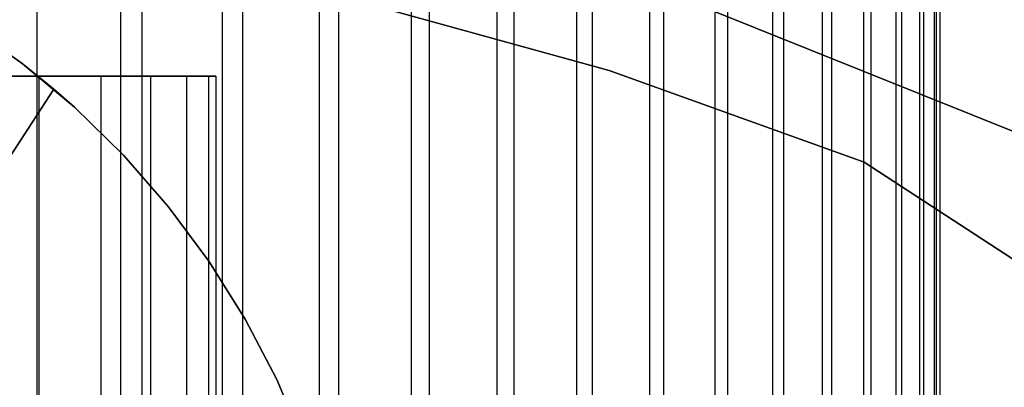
# Model space of a CAD drawing. Extents: x -172 to 172, y -29 to 28.
# Tile 521 of 656: x 3.65 to 10.45, y 20.35 to 22.89. Entities that reach past the tile are written whole.
import ezdxf

# ---------------------------------------------------------------- set-up
doc = ezdxf.new("R2010")
doc.units = 0
doc.header["$LTSCALE"] = 25.4
doc.layers.get('0').update_dxf_attribs({"linetype": 'CONTINUOUS'})

# ---------------------------------------------------------------- blocks, each defined once
blk = doc.blocks.new('RYFLO_AURA_STL')
at = {"color": 0}
for p, q in [((3.7645, 27.7997, -1252.5145), (3.7645, 20.2997, -1252.5145)), ((3.7645, 27.7997, -1252.5145), (3.7645, 20.2997, -1252.5145)), ((4.342, 27.7997, -1234.2419), (4.342, 20.2997, -1234.2419)), ((4.342, 27.7997, -1234.2419), (4.342, 20.2997, -1234.2419)), ((4.4886, 27.7997, -1252.1862), (4.4886, 20.2997, -1252.1862)), ((4.4886, 27.7997, -1252.1862), (4.4886, 20.2997, -1252.1862)), ((5.044, 27.7997, -1234.6154), (5.044, 20.2997, -1234.6154)), ((5.044, 27.7997, -1234.6154), (5.044, 20.2997, -1234.6154)), ((5.1844, 27.7997, -1251.8013), (5.1844, 20.2997, -1251.8013)), ((5.1844, 27.7997, -1251.8013), (5.1844, 20.2997, -1251.8013)), ((5.714, 27.7997, -1235.0435), (5.714, 20.2997, -1235.0435)), ((5.714, 27.7997, -1235.0435), (5.714, 20.2997, -1235.0435)), ((5.8474, 27.7997, -1251.3623), (5.8474, 20.2997, -1251.3623)), ((5.8474, 27.7997, -1251.3623), (5.8474, 20.2997, -1251.3623)), ((6.348, 27.7997, -1235.5233), (6.348, 20.2997, -1235.5233)), ((6.348, 27.7997, -1235.5233), (6.348, 20.2997, -1235.5233)), ((6.4734, 27.7997, -1250.8721), (6.4734, 20.2997, -1250.8721)), ((6.4734, 27.7997, -1250.8721), (6.4734, 20.2997, -1250.8721)), ((6.9418, 27.7997, -1236.0521), (6.9418, 20.2997, -1236.0521)), ((6.9418, 27.7997, -1236.0521), (6.9418, 20.2997, -1236.0521)), ((7.0585, 27.7997, -1250.3337), (7.0585, 20.2997, -1250.3337)), ((7.0585, 27.7997, -1250.3337), (7.0585, 20.2997, -1250.3337)), ((7.4918, 27.7997, -1236.6265), (7.4918, 20.2997, -1236.6265)), ((7.4918, 27.7997, -1236.6265), (7.4918, 20.2997, -1236.6265)), ((7.599, 27.7997, -1249.7505), (7.599, 20.2997, -1249.7505)), ((7.599, 27.7997, -1249.7505), (7.599, 20.2997, -1249.7505)), ((7.9943, 27.7997, -1237.2426), (7.9943, 20.2997, -1237.2426)), ((7.9943, 27.7997, -1237.2426), (7.9943, 20.2997, -1237.2426)), ((8.0915, 27.7997, -1249.1262), (8.0915, 20.2997, -1249.1262)), ((8.0915, 27.7997, -1249.1262), (8.0915, 20.2997, -1249.1262)), ((8.4464, 27.7997, -1237.8967), (8.4464, 20.2997, -1237.8967)), ((8.4464, 27.7997, -1237.8967), (8.4464, 20.2997, -1237.8967)), ((8.5327, 27.7997, -1248.4647), (8.5327, 20.2997, -1248.4647)), ((8.5327, 27.7997, -1248.4647), (8.5327, 20.2997, -1248.4647)), ((8.845, 27.7997, -1238.5847), (8.845, 20.2997, -1238.5847)), ((8.845, 27.7997, -1238.5847), (8.845, 20.2997, -1238.5847)), ((8.9201, 27.7997, -1247.7704), (8.9201, 20.2997, -1247.7704)), ((8.9201, 27.7997, -1247.7704), (8.9201, 20.2997, -1247.7704)), ((9.1877, 27.7997, -1239.3022), (9.1877, 20.2997, -1239.3022)), ((9.1877, 27.7997, -1239.3022), (9.1877, 20.2997, -1239.3022)), ((9.251, 27.7997, -1247.0474), (9.251, 20.2997, -1247.0474)), ((9.251, 27.7997, -1247.0474), (9.251, 20.2997, -1247.0474)), ((9.4723, 27.7997, -1240.0447), (9.4723, 20.2997, -1240.0447)), ((9.4723, 27.7997, -1240.0447), (9.4723, 20.2997, -1240.0447)), ((9.5234, 27.7997, -1246.3004), (9.5234, 20.2997, -1246.3004)), ((9.5234, 27.7997, -1246.3004), (9.5234, 20.2997, -1246.3004)), ((9.6971, 27.7997, -1240.8074), (9.6971, 20.2997, -1240.8074)), ((9.6971, 27.7997, -1240.8074), (9.6971, 20.2997, -1240.8074)), ((9.7357, 27.7997, -1245.5341), (9.7357, 20.2997, -1245.5341)), ((9.7357, 27.7997, -1245.5341), (9.7357, 20.2997, -1245.5341)), ((9.8605, 27.7997, -1241.5854), (9.8605, 20.2997, -1241.5854)), ((9.8605, 27.7997, -1241.5854), (9.8605, 20.2997, -1241.5854)), ((9.8864, 27.7997, -1244.7534), (9.8864, 20.2997, -1244.7534)), ((9.8864, 27.7997, -1244.7534), (9.8864, 20.2997, -1244.7534)), ((9.9616, 27.7997, -1242.3741), (9.9616, 20.2997, -1242.3741)), ((9.9616, 27.7997, -1242.3741), (9.9616, 20.2997, -1242.3741)), ((9.9745, 27.7997, -1243.9631), (9.9745, 20.2997, -1243.9631)), ((9.9745, 27.7997, -1243.9631), (9.9745, 20.2997, -1243.9631)), ((9.9997, 27.7997, -1243.1685), (9.9997, 20.2997, -1243.1685)), ((9.9997, 27.7997, -1243.1685), (9.9997, 20.2997, -1243.1685)), ((5.9148, 23.0384, -119), (7.7171, 22.5381, -119)), ((7.7171, 22.5381, -120), (5.9148, 23.0384, -120)), ((7.7171, 22.5381, -120), (5.9148, 23.0384, -120)), ((5.9148, 23.0384, -119), (7.7171, 22.5381, -119)), ((8.3507, 22.9832, 0), (11.1061, 21.8784, 0)), ((11.1061, 21.8784, -140), (8.3507, 22.9832, -140)), ((11.1061, 21.8784, -140), (8.3507, 22.9832, -140)), ((8.3507, 22.9832, 0), (11.1061, 21.8784, 0)), ((3.2791, 22.8597, -120.1403), (3.6632, 22.5869, -120.1403)), ((3.6632, 22.5869, -121.1403), (3.2791, 22.8597, -121.1403)), ((3.2791, 22.8597, -120.1403), (3.6632, 22.5869, -120.1403)), ((3.6632, 22.5869, -121.1403), (3.2791, 22.8597, -121.1403)), ((3.6632, 22.5869, -120.1403), (3.6632, 22.5869, -121.1403)), ((3.6632, 22.5869, -120.1403), (3.6632, 22.5869, -121.1403)), ((3.6632, 22.5869, -120.1403), (3.8814, 22.4104, -121.1403)), ((3.8814, 22.4104, -121.1403), (3.6632, 22.5869, -121.1403)), ((3.6632, 22.5869, -120.1403), (3.8814, 22.4104, -121.1403)), ((3.6632, 22.5869, -120.1403), (4.0247, 22.2849, -120.1403)), ((3.6632, 22.5869, -120.1403), (4.0247, 22.2849, -120.1403)), ((3.8814, 22.4104, -121.1403), (3.6632, 22.5869, -121.1403)), ((7.7171, 22.5381, -119), (7.7171, 22.5381, -120)), ((7.7171, 22.5381, -119), (9.478, 21.907, -119)), ((9.478, 21.907, -120), (7.7171, 22.5381, -120)), ((7.7171, 22.5381, -119), (7.7171, 22.5381, -120)), ((9.478, 21.907, -120), (7.7171, 22.5381, -120)), ((7.7171, 22.5381, -119), (9.478, 21.907, -119)), ((3.7787, 22.5, -1246.5244), (3.2743, 22.5, -1247.0289)), ((3.2743, 22.5, -1239.4713), (3.7787, 22.5, -1239.9758)), ((3.7787, 22.5, -1246.5244), (3.2743, 22.5, -1247.0289)), ((3.2743, 22.5, -1239.4713), (3.7787, 22.5, -1239.9758)), ((4.2063, 22.5, -1245.9534), (3.7787, 22.5, -1246.5244)), ((3.7787, 22.5, -1239.9758), (4.2063, 22.5, -1240.5469)), ((3.7787, 22.5, -1246.5244), (3.7787, -22.5, -1246.5244)), ((4.2063, 22.5, -1245.9534), (3.7787, 22.5, -1246.5244)), ((3.7787, 22.5, -1246.5244), (3.7787, -22.5, -1246.5244)), ((3.7787, 22.5, -1239.9758), (4.2063, 22.5, -1240.5469)), ((3.7787, 22.5, -1239.9758), (3.7787, -22.5, -1239.9758)), ((3.7787, 22.5, -1239.9758), (3.7787, -22.5, -1239.9758)), ((4.5482, 22.5, -1245.3271), (4.2063, 22.5, -1245.9534)), ((4.2063, 22.5, -1240.5469), (4.5482, 22.5, -1241.1731)), ((4.2063, 22.5, -1245.9534), (4.2063, -22.5, -1245.9534)), ((4.5482, 22.5, -1245.3271), (4.2063, 22.5, -1245.9534)), ((4.2063, 22.5, -1245.9534), (4.2063, -22.5, -1245.9534)), ((4.2063, 22.5, -1240.5469), (4.5482, 22.5, -1241.1731)), ((4.2063, 22.5, -1240.5469), (4.2063, -22.5, -1240.5469)), ((4.2063, 22.5, -1240.5469), (4.2063, -22.5, -1240.5469)), ((4.7975, 22.5, -1244.6588), (4.5482, 22.5, -1245.3271)), ((4.5482, 22.5, -1241.1731), (4.7975, 22.5, -1241.8414)), ((4.5482, 22.5, -1245.3271), (4.5482, -22.5, -1245.3271)), ((4.7975, 22.5, -1244.6588), (4.5482, 22.5, -1245.3271)), ((4.5482, 22.5, -1245.3271), (4.5482, -22.5, -1245.3271)), ((4.5482, 22.5, -1241.1731), (4.7975, 22.5, -1241.8414)), ((4.5482, 22.5, -1241.1731), (4.5482, -22.5, -1241.1731)), ((4.5482, 22.5, -1241.1731), (4.5482, -22.5, -1241.1731)), ((4.9491, 22.5, -1243.9617), (4.7975, 22.5, -1244.6588)), ((4.7975, 22.5, -1241.8414), (4.9491, 22.5, -1242.5386)), ((4.7975, 22.5, -1244.6588), (4.7975, -22.5, -1244.6588)), ((4.9491, 22.5, -1243.9617), (4.7975, 22.5, -1244.6588)), ((4.7975, 22.5, -1244.6588), (4.7975, -22.5, -1244.6588)), ((4.7975, 22.5, -1241.8414), (4.9491, 22.5, -1242.5386)), ((4.7975, 22.5, -1241.8414), (4.7975, -22.5, -1241.8414)), ((4.7975, 22.5, -1241.8414), (4.7975, -22.5, -1241.8414)), ((4.9491, 22.5, -1242.5386), (5, 22.5, -1243.2501)), ((5, 22.5, -1243.2501), (4.9491, 22.5, -1243.9617)), ((4.9491, 22.5, -1243.9617), (4.9491, -22.5, -1243.9617)), ((5, 22.5, -1243.2501), (4.9491, 22.5, -1243.9617)), ((4.9491, 22.5, -1243.9617), (4.9491, -22.5, -1243.9617)), ((4.9491, 22.5, -1242.5386), (5, 22.5, -1243.2501)), ((4.9491, 22.5, -1242.5386), (4.9491, -22.5, -1242.5386)), ((4.9491, 22.5, -1242.5386), (4.9491, -22.5, -1242.5386)), ((5, 22.5, -1243.2501), (5, -22.5, -1243.2501)), ((5, 22.5, -1243.2501), (5, -22.5, -1243.2501)), ((-2.6252, 12.4398, -122.1403), (3.8814, 22.4104, -122.1403)), ((3.8814, 22.4104, -121.1403), (-2.6252, 12.4398, -121.1403)), ((-2.6252, 12.4398, -122.1403), (3.8814, 22.4104, -122.1403)), ((3.8814, 22.4104, -121.1403), (-2.6252, 12.4398, -121.1403)), ((3.8814, 22.4104, -122.1403), (3.8814, 22.4104, -121.1403)), ((4.0247, 22.2849, -120.1403), (3.8814, 22.4104, -121.1403)), ((4.0247, 22.2849, -122.1403), (3.8814, 22.4104, -122.1403)), ((4.0247, 22.2849, -120.1403), (3.8814, 22.4104, -121.1403)), ((4.0247, 22.2849, -122.1403), (3.8814, 22.4104, -122.1403)), ((3.8814, 22.4104, -122.1403), (3.8814, 22.4104, -121.1403)), ((4.0247, 22.2849, -120.1403), (4.0247, 22.2849, -122.1403)), ((4.0247, 22.2849, -120.1403), (4.3615, 21.9554, -120.1403)), ((4.3615, 21.9554, -122.1403), (4.0247, 22.2849, -122.1403)), ((4.0247, 22.2849, -120.1403), (4.0247, 22.2849, -122.1403)), ((4.0247, 22.2849, -120.1403), (4.3615, 21.9554, -120.1403)), ((4.3615, 21.9554, -122.1403), (4.0247, 22.2849, -122.1403)), ((4.3615, 21.9554, -120.1403), (4.3615, 21.9554, -122.1403)), ((4.3615, 21.9554, -120.1403), (4.6713, 21.6005, -120.1403)), ((4.6713, 21.6005, -122.1403), (4.3615, 21.9554, -122.1403)), ((4.3615, 21.9554, -120.1403), (4.3615, 21.9554, -122.1403)), ((4.3615, 21.9554, -120.1403), (4.6713, 21.6005, -120.1403)), ((4.6713, 21.6005, -122.1403), (4.3615, 21.9554, -122.1403)), ((9.478, 21.907, -119), (9.478, 21.907, -120)), ((15.3099, 18.1013, -120), (9.478, 21.907, -120)), ((9.478, 21.907, -119), (9.478, 21.907, -120)), ((9.478, 21.907, -119), (15.3099, 18.1013, -119)), ((15.3099, 18.1013, -120), (9.478, 21.907, -120)), ((9.478, 21.907, -119), (15.3099, 18.1013, -119)), ((4.6713, 21.6005, -120.1403), (4.6713, 21.6005, -122.1403)), ((4.6713, 21.6005, -120.1403), (4.9523, 21.2223, -120.1403)), ((4.9523, 21.2223, -122.1403), (4.6713, 21.6005, -122.1403)), ((4.6713, 21.6005, -120.1403), (4.6713, 21.6005, -122.1403)), ((4.6713, 21.6005, -120.1403), (4.9523, 21.2223, -120.1403)), ((4.9523, 21.2223, -122.1403), (4.6713, 21.6005, -122.1403)), ((4.9523, 21.2223, -120.1403), (4.9523, 21.2223, -122.1403)), ((4.9523, 21.2223, -120.1403), (5.2028, 20.8234, -120.1403)), ((5.2028, 20.8234, -122.1403), (4.9523, 21.2223, -122.1403)), ((4.9523, 21.2223, -120.1403), (4.9523, 21.2223, -122.1403)), ((4.9523, 21.2223, -120.1403), (5.2028, 20.8234, -120.1403)), ((5.2028, 20.8234, -122.1403), (4.9523, 21.2223, -122.1403)), ((5.2028, 20.8234, -120.1403), (5.2028, 20.8234, -122.1403)), ((5.2028, 20.8234, -120.1403), (5.4213, 20.4059, -120.1403)), ((5.4213, 20.4059, -122.1403), (5.2028, 20.8234, -122.1403)), ((5.2028, 20.8234, -120.1403), (5.2028, 20.8234, -122.1403)), ((5.2028, 20.8234, -120.1403), (5.4213, 20.4059, -120.1403)), ((5.4213, 20.4059, -122.1403), (5.2028, 20.8234, -122.1403)), ((5.4213, 20.4059, -120.1403), (5.4213, 20.4059, -122.1403)), ((5.4213, 20.4059, -120.1403), (5.6063, 19.9727, -120.1403)), ((5.6063, 19.9727, -122.1403), (5.4213, 20.4059, -122.1403)), ((5.4213, 20.4059, -120.1403), (5.4213, 20.4059, -122.1403)), ((5.4213, 20.4059, -120.1403), (5.6063, 19.9727, -120.1403)), ((5.6063, 19.9727, -122.1403), (5.4213, 20.4059, -122.1403))]:
    blk.add_line(p, q, dxfattribs=at)

msp = doc.modelspace()

# ---------------------------------------------------------------- block references
at = {"color": 0}
msp.add_blockref('RYFLO_AURA_STL', (0, 0), dxfattribs=at)

doc.saveas('drawing.dxf')
